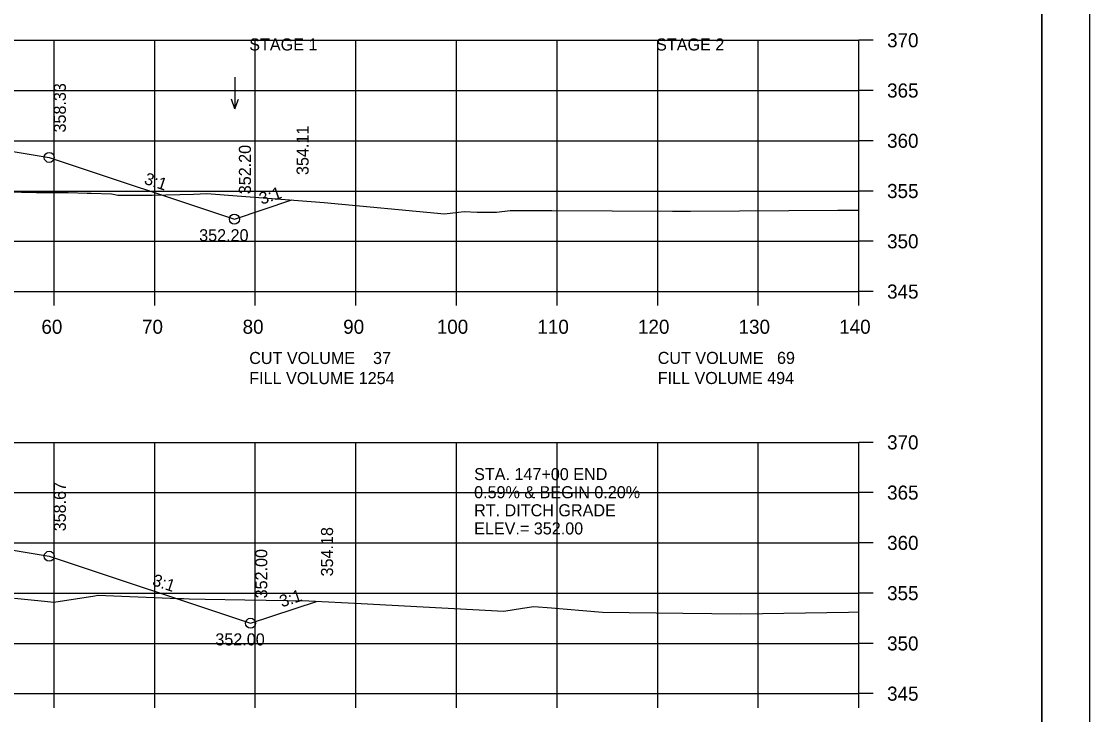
# Model space of a CAD drawing. Extents: x 1374859 to 1376773, y 382242 to 389804.
# Drawn here: x 1376191.3 to 1376297.5, y 386393.1 to 386462 of the extents above; entities that cross this region are included whole.
import ezdxf

# ---------------------------------------------------------------- set-up
doc = ezdxf.new("R2010")
doc.units = 0
for name, color, linetype in [('R_Axis', 7, 'Continuous'), ('R_Axis Annot', 7, 'Continuous'), ('R_Border', 7, 'Continuous'), ('R_Detour Annot', 7, 'Continuous'), ('R_Exist Surface', 7, 'Continuous'), ('R_Fin Surface', 7, 'Continuous'), ('R_Grid', 7, 'Continuous'), ('R_No Plot', 7, 'Continuous'), ('R_Water Annot', 7, 'Continuous'), ('R_Xsect Elev', 7, 'Continuous'), ('R_Xsect Slope', 7, 'Continuous')]:
    doc.layers.add(name, color=color, linetype=linetype)

msp = doc.modelspace()

# ---------------------------------------------------------------- linework, layer by layer
at = {"layer": 'R_Axis'}
for p, q in [((1376274.57, 386435.14), (1376274.57, 386460.14)), ((1376275.97, 386460.14), (1376274.57, 386460.14)), ((1376275.97, 386455.14), (1376274.57, 386455.14)), ((1376275.97, 386450.14), (1376274.57, 386450.14)), ((1376275.97, 386445.14), (1376274.57, 386445.14)), ((1376275.97, 386440.14), (1376274.57, 386440.14)), ((1375994.57, 386435.14), (1376274.57, 386435.14)), ((1376194.57, 386433.74), (1376194.57, 386435.14)), ((1376204.57, 386433.74), (1376204.57, 386435.14)), ((1376214.57, 386433.74), (1376214.57, 386435.14)), ((1376224.57, 386433.74), (1376224.57, 386435.14)), ((1376234.57, 386433.74), (1376234.57, 386435.14)), ((1376244.57, 386433.74), (1376244.57, 386435.14)), ((1376254.57, 386433.74), (1376254.57, 386435.14)), ((1376264.57, 386433.74), (1376264.57, 386435.14)), ((1376274.57, 386433.74), (1376274.57, 386435.14)), ((1376275.97, 386435.14), (1376274.57, 386435.14)), ((1376274.57, 386395.14), (1376274.57, 386420.14)), ((1376275.97, 386420.14), (1376274.57, 386420.14)), ((1376275.97, 386415.14), (1376274.57, 386415.14)), ((1376275.97, 386410.14), (1376274.57, 386410.14)), ((1376275.97, 386405.14), (1376274.57, 386405.14)), ((1376275.97, 386400.14), (1376274.57, 386400.14)), ((1375994.57, 386395.14), (1376274.57, 386395.14)), ((1376194.57, 386393.74), (1376194.57, 386395.14)), ((1376204.57, 386393.74), (1376204.57, 386395.14)), ((1376214.57, 386393.74), (1376214.57, 386395.14)), ((1376224.57, 386393.74), (1376224.57, 386395.14)), ((1376234.57, 386393.74), (1376234.57, 386395.14)), ((1376244.57, 386393.74), (1376244.57, 386395.14)), ((1376254.57, 386393.74), (1376254.57, 386395.14)), ((1376264.57, 386393.74), (1376264.57, 386395.14)), ((1376274.57, 386393.74), (1376274.57, 386395.14)), ((1376275.97, 386395.14), (1376274.57, 386395.14))]:
    msp.add_line(p, q, dxfattribs=at)
at = {"layer": 'R_Border'}
msp.add_line((1376292.75, 386299.14), (1376292.75, 386504.6), dxfattribs=at)
at = {"layer": 'R_Exist Surface'}
for points in [[(1376188.3, 386445.09), (1376192.83, 386444.99), (1376195.97, 386444.98), (1376197.85, 386444.94), (1376198.26, 386444.93), (1376200.29, 386444.86), (1376200.91, 386444.73), (1376204.32, 386444.73)], [(1376204.32, 386444.73), (1376208.43, 386444.82), (1376209.74, 386444.88), (1376221.42, 386444.01), (1376233.39, 386442.88), (1376234.76, 386443.03), (1376235.34, 386443.11), (1376236.63, 386443.03), (1376238.55, 386443.03), (1376239.91, 386443.21), (1376244.04, 386443.19), (1376256.03, 386443.14), (1376256.62, 386443.14), (1376257.82, 386443.14), (1376272.47, 386443.22), (1376274.57, 386443.24)], [(1376190.62, 386404.64), (1376193.61, 386404.34), (1376194.56, 386404.23), (1376198.63, 386404.88), (1376198.91, 386404.93), (1376206.91, 386404.62), (1376207.03, 386404.61), (1376207.16, 386404.6), (1376207.22, 386404.6), (1376207.25, 386404.6), (1376207.44, 386404.59)], [(1376207.37, 386404.6), (1376207.39, 386404.6), (1376207.44, 386404.59), (1376208, 386404.58), (1376209.59, 386404.53), (1376213.54, 386404.46), (1376219.88, 386404.36), (1376225.1, 386404.1), (1376239.27, 386403.36), (1376241.14, 386403.65), (1376242.27, 386403.8), (1376244.02, 386403.67), (1376247.13, 386403.4), (1376249.07, 386403.24), (1376257.06, 386403.15), (1376262.84, 386403.09), (1376273.53, 386403.26), (1376274.57, 386403.27)]]:
    msp.add_lwpolyline(points, dxfattribs=at)
at = {"layer": 'R_Fin Surface'}
for points in [[(1376048.6, 386442.95), (1376053.55, 386441.3), (1376075.09, 386448.48), (1376089.65, 386450.9), (1376097.09, 386452.14), (1376105.09, 386452.46), (1376134.59, 386453.05), (1376164.09, 386452.46), (1376172.09, 386452.14), (1376179.52, 386450.9), (1376194.09, 386448.48), (1376212.49, 386442.34), (1376218.21, 386444.25)], [(1376046.76, 386402.84), (1376051.96, 386401.1), (1376075.09, 386408.81), (1376089.65, 386411.24), (1376097.09, 386412.48), (1376105.09, 386412.8), (1376134.59, 386413.39), (1376164.09, 386412.8), (1376172.09, 386412.48), (1376179.52, 386411.24), (1376194.09, 386408.81), (1376214.1, 386402.14), (1376220.65, 386404.32)]]:
    msp.add_lwpolyline(points, dxfattribs=at)
at = {"layer": 'R_Grid'}
for p, q in [((1375994.57, 386460.14), (1376274.57, 386460.14)), ((1376194.57, 386435.14), (1376194.57, 386460.14)), ((1376204.57, 386435.14), (1376204.57, 386460.14)), ((1376214.57, 386435.14), (1376214.57, 386460.14)), ((1376224.57, 386435.14), (1376224.57, 386460.14)), ((1376234.57, 386435.14), (1376234.57, 386460.14)), ((1376244.57, 386435.14), (1376244.57, 386460.14)), ((1376254.57, 386435.14), (1376254.57, 386460.14)), ((1376264.57, 386435.14), (1376264.57, 386460.14)), ((1376274.57, 386435.14), (1376274.57, 386460.14)), ((1375994.57, 386455.14), (1376274.57, 386455.14)), ((1375994.57, 386450.14), (1376274.57, 386450.14)), ((1375994.57, 386445.14), (1376274.57, 386445.14)), ((1375994.57, 386440.14), (1376274.57, 386440.14)), ((1375994.57, 386435.14), (1376274.57, 386435.14)), ((1375994.57, 386420.14), (1376274.57, 386420.14)), ((1376194.57, 386395.14), (1376194.57, 386420.14)), ((1376204.57, 386395.14), (1376204.57, 386420.14)), ((1376214.57, 386395.14), (1376214.57, 386420.14)), ((1376224.57, 386395.14), (1376224.57, 386420.14)), ((1376234.57, 386395.14), (1376234.57, 386420.14)), ((1376244.57, 386395.14), (1376244.57, 386420.14)), ((1376254.57, 386395.14), (1376254.57, 386420.14)), ((1376264.57, 386395.14), (1376264.57, 386420.14)), ((1376274.57, 386395.14), (1376274.57, 386420.14)), ((1375994.57, 386415.14), (1376274.57, 386415.14)), ((1375994.57, 386410.14), (1376274.57, 386410.14)), ((1375994.57, 386405.14), (1376274.57, 386405.14)), ((1375994.57, 386400.14), (1376274.57, 386400.14)), ((1375994.57, 386395.14), (1376274.57, 386395.14))]:
    msp.add_line(p, q, dxfattribs=at)
at = {"layer": 'R_No Plot'}
for points in [[(1375964.16, 386508.5), (1376297.5, 386508.5), (1376297.5, 386295.16), (1375964.16, 386295.16)], [(1376210.49, 386504.6), (1376210.49, 386494.72), (1376246.22, 386494.72), (1376246.22, 386491.8), (1376269.42, 386491.8), (1376269.42, 386467.47), (1376292.75, 386467.47), (1376292.75, 386299.14), (1375976.57, 386299.14), (1375976.57, 386504.6)]]:
    msp.add_lwpolyline(points, close=True, dxfattribs=at)
for centre in [(1376194.09, 386448.48), (1376212.49, 386442.34), (1376194.09, 386408.81), (1376214.1, 386402.14)]:
    msp.add_circle(centre, 0.5, dxfattribs=at)
at = {"layer": 'R_Water Annot'}
for p, q in [((1376212.55, 386456.47), (1376212.55, 386453.33)), ((1376212.55, 386453.33), (1376212.2, 386454.29)), ((1376212.55, 386453.33), (1376212.9, 386454.29))]:
    msp.add_line(p, q, dxfattribs=at)

# ---------------------------------------------------------------- texts
at = {"layer": 'R_Axis Annot'}
for s, height, p in [('370', 1.4, (1376277.37, 386459.44)), ('365', 1.4, (1376277.37, 386454.44)), ('360', 1.4, (1376277.37, 386449.44)), ('355', 1.4, (1376277.37, 386444.44)), ('350', 1.4, (1376277.37, 386439.44)), ('345', 1.4, (1376277.37, 386434.44)), ('60', 1.4, (1376193.31, 386430.94)), ('70', 1.4, (1376203.31, 386430.94)), ('80', 1.4, (1376213.31, 386430.94)), ('90', 1.4, (1376223.31, 386430.94)), ('100', 1.4, (1376232.61, 386430.94)), ('110', 1.4, (1376242.61, 386430.94)), ('120', 1.4, (1376252.61, 386430.94)), ('130', 1.4, (1376262.61, 386430.94)), ('140', 1.4, (1376272.61, 386430.94)), ('CUT VOLUME    37', 1.2, (1376213.97, 386427.93)), ('CUT VOLUME   69', 1.2, (1376254.57, 386427.94)), ('FILL VOLUME 1254', 1.2, (1376213.97, 386425.93)), ('FILL VOLUME 494', 1.2, (1376254.57, 386425.94)), ('370', 1.4, (1376277.37, 386419.44)), ('365', 1.4, (1376277.37, 386414.44)), ('360', 1.4, (1376277.37, 386409.44)), ('355', 1.4, (1376277.37, 386404.44)), ('350', 1.4, (1376277.37, 386399.44)), ('345', 1.4, (1376277.37, 386394.44))]:
    msp.add_text(s, height=height, dxfattribs=at).set_placement(p)
for s, p in [('STAGE 1', (1376213.97, 386459.12)), ('STAGE 2', (1376254.41, 386459.12))]:
    msp.add_text(s, height=1.2, rotation=360, dxfattribs=at).set_placement(p)
at = {"layer": 'R_Detour Annot'}
for s, p in [('STA. 147+00 END', (1376236.32, 386416.38)), ('0.59% & BEGIN 0.20%', (1376236.32, 386414.58)), ('RT. DITCH GRADE', (1376236.32, 386412.78)), ('ELEV.= 352.00', (1376236.32, 386410.98))]:
    msp.add_text(s, height=1.2, dxfattribs=at).set_placement(p)
at = {"layer": 'R_Xsect Elev'}
for s, p in [('358.33', (1376195.74, 386450.96)), ('354.11', (1376219.87, 386446.73)), ('352.20', (1376214.14, 386444.82)), ('358.67', (1376195.74, 386411.29)), ('354.18', (1376222.3, 386406.8)), ('352.00', (1376215.76, 386404.62))]:
    msp.add_text(s, height=1.2, rotation=90, dxfattribs=at).set_placement(p)
for s, p in [('352.20', (1376208.99, 386440.14)), ('352.00', (1376210.6, 386399.94))]:
    msp.add_text(s, height=1.2, dxfattribs=at).set_placement(p)
at = {"layer": 'R_Xsect Slope'}
for rotation, p in [(341.5651, (1376203.44, 386445.88)), (18.4349, (1376215.19, 386443.77)), (341.5651, (1376204.25, 386405.95)), (18.4349, (1376217.21, 386403.71))]:
    msp.add_text('3:1', height=1.2, rotation=rotation, dxfattribs=at).set_placement(p)

doc.saveas('drawing.dxf')
